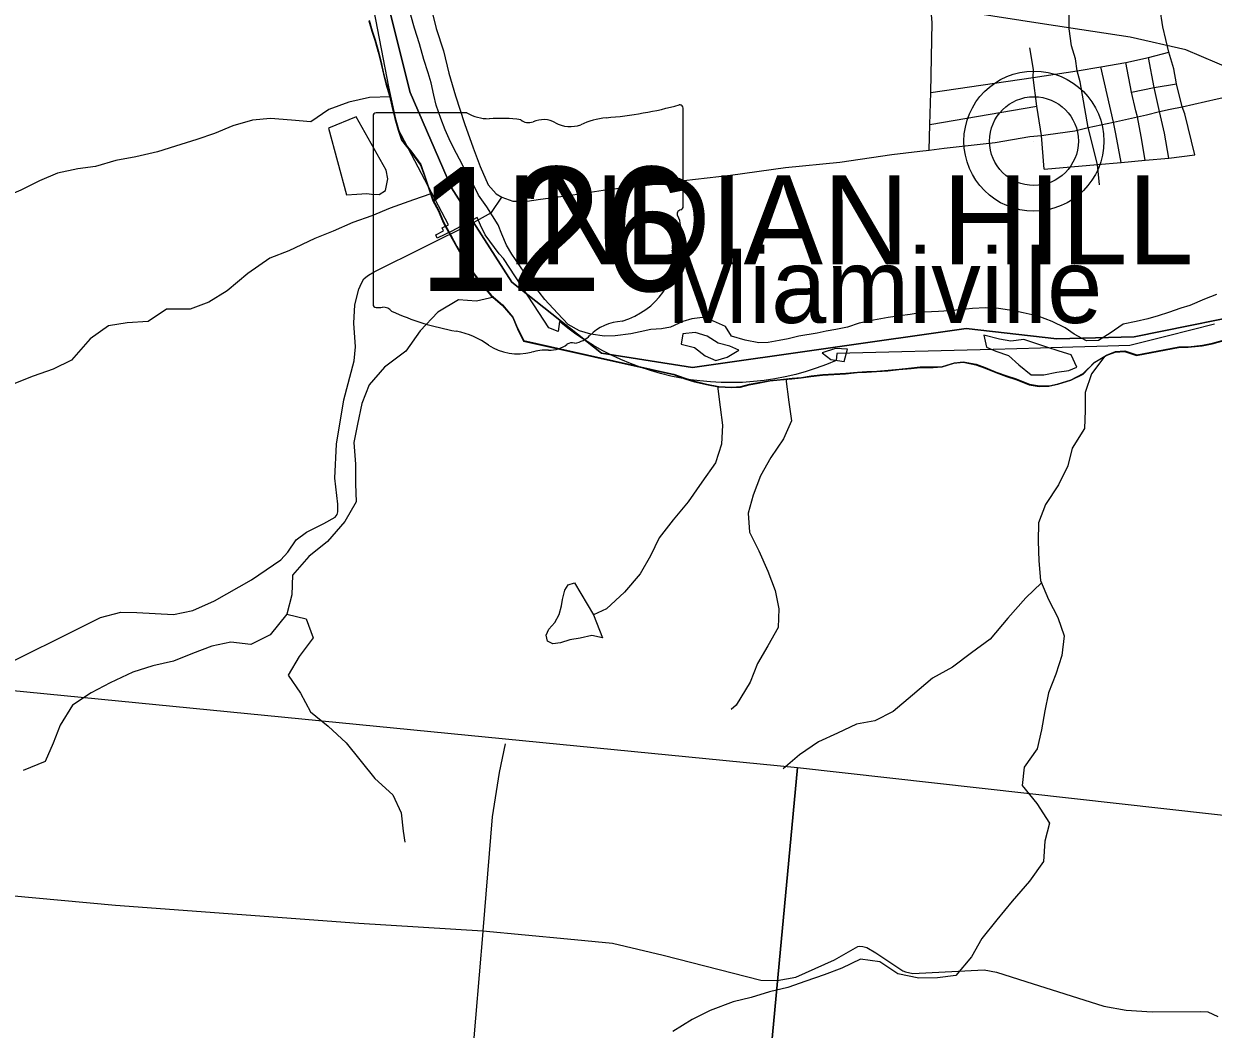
# Model space of a CAD drawing. Extents: x 44.2 to 78.2, y 4.5 to 26.5.
# Drawn here: x 47.924 to 49.189, y 23.576 to 24.644 of the extents above; entities that cross this region are included whole.
import ezdxf

# ---------------------------------------------------------------- set-up
doc = ezdxf.new("R2010")
doc.units = 0
for name, color, linetype in [('GM_X_City_Street', 7, 'Continuous'), ('GM_X_Corporation_Text', 7, 'Continuous'), ('GM_X_County_Road', 7, 'Continuous'), ('GM_X_Interstate_Route', 7, 'Continuous'), ('GM_X_Major_River', 7, 'Continuous'), ('GM_X_Minor_Lake', 7, 'Continuous'), ('GM_X_Minor_River', 7, 'Continuous'), ('GM_X_Rail_Line', 7, 'Continuous'), ('GM_X_Section', 7, 'Continuous'), ('GM_X_State_Location', 7, 'Continuous'), ('GM_X_State_Route', 7, 'Continuous'), ('GM_X_State_Shield', 7, 'Continuous'), ('GM_X_Township_Road', 7, 'Continuous'), ('GM_X_Unincorporated', 7, 'Continuous'), ('GM_X_Unincorporated_Location', 7, 'Continuous'), ('GM_X_Unincorporated_Text', 7, 'Continuous'), ('SH_Cut_Line', 7, 'Continuous')]:
    doc.layers.add(name, color=color, linetype=linetype)

msp = doc.modelspace()

# ---------------------------------------------------------------- linework, layer by layer
at = {"layer": 'GM_X_City_Street'}
for points in [[(47.883, 23.9524), (48.0057, 24.0132), (48.0271, 24.0188), (48.0442, 24.0187), (48.0832, 24.0163), (48.1038, 24.0207), (48.1268, 24.0308), (48.1661, 24.0533), (48.1974, 24.0746), (48.2048, 24.0828), (48.2135, 24.0959), (48.2247, 24.104), (48.2432, 24.113), (48.2551, 24.1199), (48.2571, 24.1227), (48.2579, 24.1256), (48.2578, 24.1335), (48.2547, 24.1614), (48.2564, 24.1974), (48.2644, 24.2444), (48.2753, 24.2859), (48.2768, 24.3007), (48.2748, 24.3258), (48.2761, 24.3456), (48.2803, 24.3622), (48.283, 24.3686), (48.2857, 24.373), (48.2876, 24.3749), (48.2905, 24.3768), (48.2967, 24.3804), (48.4021, 24.4331)], [(48.4357, 23.879), (48.4293, 23.8487), (48.422, 23.8014), (48.412, 23.6802), (48.4119, 23.6795), (48.4005, 23.5416), (48.3858, 23.3793), (48.3811, 23.3433), (48.3734, 23.31), (48.3652, 23.2874), (48.3511, 23.2547)], [(47.7094, 23.7363), (48.0214, 23.7076), (48.2802, 23.6886), (48.412, 23.6802), (48.5022, 23.6717), (48.5499, 23.6671), (48.6038, 23.6543), (48.7075, 23.6278), (48.725, 23.6274), (48.7448, 23.631), (48.7859, 23.6494), (48.8109, 23.6636), (48.813, 23.664), (48.816, 23.6636), (48.8204, 23.6626), (48.8298, 23.6571), (48.8585, 23.6377), (48.8613, 23.6368), (48.8694, 23.6348), (48.9451, 23.639), (48.9583, 23.6364), (48.9895, 23.6265), (49.0724, 23.6001), (49.0962, 23.596), (49.1238, 23.5942), (49.1747, 23.5945), (49.183, 23.5943), (49.1936, 23.5894)]]:
    msp.add_lwpolyline(points, dxfattribs=at)
at = {"layer": 'GM_X_County_Road'}
for points in [[(49.0557, 24.5337), (49.0471, 24.5824), (49.044, 24.5942), (49.0422, 24.6067), (49.0378, 24.6205), (49.0354, 24.6387), (49.0354, 24.6825)], [(49.1557, 24.556), (49.1497, 24.5801), (49.1468, 24.5963), (49.1415, 24.6138), (49.1352, 24.6408), (49.132, 24.6614)]]:
    msp.add_lwpolyline(points, dxfattribs=at)
at = {"layer": 'GM_X_Interstate_Route'}
msp.add_lwpolyline([(49.19, 24.3249), (49.1398, 24.312), (49.1397, 24.312), (49.0999, 24.3021), (49.0647, 24.3011), (49.0392, 24.3004), (49.0049, 24.2994), (48.9548, 24.298), (48.7885, 24.2936), (48.7879, 24.2862), (48.7773, 24.2819), (48.7666, 24.278), (48.7557, 24.2745), (48.7447, 24.2715), (48.7336, 24.2689), (48.7224, 24.2668), (48.7111, 24.2651), (48.6997, 24.2639), (48.6883, 24.2631), (48.6769, 24.2628), (48.6655, 24.2629), (48.6541, 24.2635), (48.6428, 24.2646), (48.6329, 24.2658), (48.6231, 24.2675), (48.612, 24.2697), (48.601, 24.2724), (48.5902, 24.2756), (48.5795, 24.2791), (48.5689, 24.2831), (48.5588, 24.2874), (48.5489, 24.292), (48.5391, 24.297), (48.5296, 24.3024), (48.5203, 24.3082), (48.5111, 24.3143), (48.5023, 24.3208), (48.4937, 24.3276), (48.492, 24.3171), (48.4823, 24.321), (48.4664, 24.3455), (48.434, 24.3947), (48.4296, 24.3998), (48.4144, 24.4199), (48.4095, 24.4302), (48.4059, 24.4381), (48.3792, 24.4239), (48.3637, 24.4164), (48.362, 24.42), (48.3704, 24.4241), (48.369, 24.4273), (48.3756, 24.4306), (48.3216, 24.5327), (48.3122, 24.5771), (48.2728, 24.7811)], dxfattribs=at)
at = {"layer": 'GM_X_Major_River'}
for points in [[(48.2908, 24.6472), (48.294, 24.6361), (48.2972, 24.6266), (48.3007, 24.6139), (48.3039, 24.601), (48.3063, 24.5906), (48.3091, 24.5803), (48.313, 24.5677), (48.3154, 24.5566), (48.3186, 24.5436), (48.3221, 24.531), (48.3256, 24.5203), (48.3364, 24.5071), (48.3459, 24.494), (48.3506, 24.4806), (48.3538, 24.471), (48.3588, 24.4561), (48.3646, 24.4457), (48.37, 24.433), (48.3777, 24.4188), (48.3843, 24.4069), (48.3916, 24.3942), (48.3975, 24.3846), (48.4078, 24.3706), (48.4207, 24.3552), (48.4327, 24.345), (48.4438, 24.3319), (48.4488, 24.32), (48.4554, 24.3069), (48.605, 24.2734), (48.6148, 24.2713), (48.6268, 24.2669)], [(48.2912, 24.6478), (48.2943, 24.6367), (48.2975, 24.6272), (48.3011, 24.6145), (48.3042, 24.6015), (48.3066, 24.5912), (48.3094, 24.5809), (48.3133, 24.5683), (48.3158, 24.5572), (48.3189, 24.5442), (48.3224, 24.5316), (48.326, 24.5209), (48.3367, 24.5077), (48.3463, 24.4946), (48.3509, 24.4812), (48.3541, 24.4716), (48.3591, 24.4567), (48.365, 24.4463), (48.3704, 24.4336), (48.378, 24.4194), (48.3846, 24.4075), (48.3919, 24.3948), (48.3978, 24.3851), (48.4081, 24.3712), (48.4211, 24.3558), (48.433, 24.3456), (48.4441, 24.3325), (48.4491, 24.3206), (48.4557, 24.3075), (48.6053, 24.274), (48.6151, 24.2719), (48.6272, 24.2675)], [(48.6911, 24.3078), (48.6764, 24.3123), (48.6702, 24.3223), (48.6574, 24.3282), (48.6457, 24.3319), (48.6343, 24.3306), (48.6247, 24.3278), (48.6117, 24.3216), (48.6022, 24.3199), (48.5908, 24.3193), (48.5793, 24.3169), (48.5694, 24.3145), (48.5527, 24.3125), (48.5416, 24.312), (48.5269, 24.3142), (48.5148, 24.3179), (48.5028, 24.3246), (48.4913, 24.3366), (48.478, 24.351), (48.4658, 24.3668), (48.4573, 24.378), (48.4507, 24.388), (48.443, 24.3992), (48.4371, 24.4088), (48.4324, 24.4207), (48.4284, 24.4303), (48.4222, 24.4399), (48.4163, 24.4496), (48.4075, 24.4619), (48.4028, 24.4715), (48.3958, 24.4831), (48.3904, 24.4942), (48.3842, 24.5061), (48.3776, 24.5188), (48.3722, 24.5315), (48.3675, 24.5434), (48.3625, 24.5575), (48.3601, 24.5682), (48.357, 24.5812), (48.3538, 24.5919), (48.3495, 24.6061), (48.3446, 24.6229), (48.3396, 24.6394), (48.3354, 24.6532)], [(49.1921, 24.3564), (49.1795, 24.3513), (49.1638, 24.3448), (49.1542, 24.342), (49.1412, 24.3373), (49.1301, 24.3337), (49.1191, 24.3305), (49.1068, 24.3277), (49.0927, 24.325), (49.0792, 24.3154), (49.0666, 24.3076), (49.054, 24.3071), (49.0409, 24.3143), (49.0312, 24.3209), (49.0173, 24.3277), (49.0026, 24.3333), (48.9867, 24.337), (48.9765, 24.3392), (48.9602, 24.3414), (48.9466, 24.3424), (48.9325, 24.3416), (48.9192, 24.34), (48.9078, 24.3391), (48.8964, 24.3385), (48.8816, 24.3377), (48.8663, 24.3353), (48.8553, 24.3337), (48.8431, 24.332), (48.8275, 24.3293), (48.8122, 24.3258), (48.7996, 24.3219), (48.7874, 24.3191), (48.7771, 24.3174), (48.7676, 24.3153), (48.7482, 24.3123), (48.7367, 24.3095), (48.7272, 24.3074), (48.7154, 24.3054), (48.7055, 24.3052), (48.6911, 24.3078)], [(48.6717, 24.2899), (48.6844, 24.2973), (48.6747, 24.3016), (48.6622, 24.3049), (48.6506, 24.312), (48.6378, 24.3161), (48.6248, 24.3148), (48.6231, 24.3035)], [(48.6268, 24.2669), (48.637, 24.2636), (48.6499, 24.2607), (48.6627, 24.2582), (48.6764, 24.2575), (48.6859, 24.2581), (48.6954, 24.2605), (48.7049, 24.2622), (48.7171, 24.2646), (48.7282, 24.2656), (48.7407, 24.2668), (48.7506, 24.2678), (48.7609, 24.2694), (48.7731, 24.2707), (48.7978, 24.2721), (48.8099, 24.2734), (48.8198, 24.2739), (48.8305, 24.2745), (48.8426, 24.2754), (48.8544, 24.2766), (48.8674, 24.2779), (48.8769, 24.2788), (48.8909, 24.2789), (48.9004, 24.2795), (48.913, 24.2834), (48.9226, 24.2844), (48.9362, 24.2818), (48.946, 24.2782), (48.9576, 24.2734), (48.9689, 24.2693), (48.9787, 24.2661), (48.993, 24.2605), (49.0036, 24.2587), (49.0139, 24.2589), (49.0234, 24.261), (49.0372, 24.2653), (49.0502, 24.2718), (49.0622, 24.2841), (49.0749, 24.2915), (49.0845, 24.2951), (49.0944, 24.296), (49.1072, 24.2916), (49.1518, 24.3002), (49.1621, 24.3003), (49.1769, 24.3019), (49.1876, 24.304), (49.2002, 24.3075)], [(48.6272, 24.2675), (48.6373, 24.2642), (48.6502, 24.2613), (48.663, 24.2587), (48.6767, 24.2581), (48.6862, 24.2587), (48.6957, 24.2611), (48.7053, 24.2628), (48.7175, 24.2652), (48.7285, 24.2661), (48.741, 24.2674), (48.7509, 24.2683), (48.7612, 24.27), (48.7734, 24.2713), (48.7981, 24.2727), (48.8103, 24.274), (48.8202, 24.2745), (48.8308, 24.2751), (48.843, 24.276), (48.8548, 24.2772), (48.8677, 24.2785), (48.8772, 24.2794), (48.8913, 24.2795), (48.9008, 24.2801), (48.9134, 24.284), (48.9229, 24.285), (48.9365, 24.2824), (48.9463, 24.2788), (48.9579, 24.274), (48.9692, 24.2699), (48.979, 24.2667), (48.9933, 24.2611), (49.0039, 24.2593), (49.0142, 24.2595), (49.0237, 24.2616), (49.0375, 24.2659), (49.0505, 24.2724), (49.0626, 24.2847), (49.0753, 24.2921), (49.0848, 24.2957), (49.0947, 24.2966), (49.1075, 24.2922), (49.1521, 24.3008), (49.1624, 24.3009), (49.1772, 24.3025), (49.1879, 24.3046), (49.2005, 24.3081)], [(48.9448, 24.3132), (48.9476, 24.3006), (48.9574, 24.2962), (48.9709, 24.2917), (48.9821, 24.2816), (48.9951, 24.2711), (49.0084, 24.2712), (49.0222, 24.2739), (49.0351, 24.2756), (49.0436, 24.2791)], [(49.0436, 24.2791), (49.0377, 24.2923), (49.0249, 24.2963), (49.0117, 24.3004), (48.9989, 24.3048), (48.9872, 24.3085), (48.9735, 24.3069), (48.9614, 24.309), (48.9448, 24.3132)], [(48.6231, 24.3035), (48.637, 24.3001), (48.6486, 24.2912), (48.6599, 24.2864), (48.6717, 24.2899)], [(48.7962, 24.2851), (48.7999, 24.2983), (48.787, 24.299), (48.7728, 24.2943)], [(48.7728, 24.2943), (48.7822, 24.2873), (48.7962, 24.2851)]]:
    msp.add_lwpolyline(points, dxfattribs=at)
at = {"layer": 'GM_X_Minor_Lake'}
for points in [[(48.248, 24.5333), (48.2671, 24.4622), (48.2781, 24.4631), (48.2888, 24.4637), (48.2937, 24.4632), (48.3017, 24.4626), (48.3086, 24.4671), (48.3111, 24.4795), (48.3094, 24.4887), (48.2775, 24.5452)], [(48.2775, 24.5452), (48.248, 24.5333)], [(48.5297, 24.016), (48.5393, 23.9916), (48.528, 23.9941), (48.5154, 23.9913), (48.5047, 23.9896), (48.4948, 23.9864), (48.4864, 23.9851), (48.4807, 23.9882), (48.4793, 23.9943), (48.4821, 24.0007), (48.4887, 24.0078), (48.4931, 24.0165), (48.4956, 24.0255), (48.4968, 24.0323), (48.4993, 24.0422), (48.5029, 24.0478), (48.5094, 24.0499)], [(48.5094, 24.0499), (48.5297, 24.016)]]:
    msp.add_lwpolyline(points, dxfattribs=at)
at = {"layer": 'GM_X_Minor_River'}
for points in [[(48.3138, 24.5663), (48.2916, 24.5658), (48.2695, 24.5609), (48.2485, 24.5529), (48.2291, 24.54), (48.2085, 24.5415), (48.1864, 24.5434), (48.1673, 24.5415), (48.1464, 24.5358), (48.1269, 24.5274), (48.1079, 24.5213), (48.0854, 24.5141), (48.0663, 24.508), (48.0431, 24.5027), (48.0218, 24.4989), (48.0004, 24.4924), (47.9814, 24.4901), (47.96, 24.4852), (47.9406, 24.4772), (47.9208, 24.4673), (47.9009, 24.4589), (47.9002, 24.4589)], [(48.3569, 24.4633), (48.3385, 24.457), (48.3137, 24.4483), (48.2939, 24.4399), (48.2737, 24.433), (48.2531, 24.4239), (48.2333, 24.4159), (48.2058, 24.403), (48.1856, 24.395), (48.1624, 24.3786), (48.1403, 24.3604), (48.1208, 24.3482), (48.101, 24.341), (48.0759, 24.341), (48.0561, 24.3276), (48.034, 24.3265), (48.0141, 24.3231), (47.9947, 24.3094), (47.9749, 24.2865), (47.9554, 24.277), (47.9341, 24.2698), (47.9116, 24.2607)], [(48.4236, 24.3536), (48.4055, 24.3493), (48.3861, 24.3509), (48.3644, 24.3375), (48.3453, 24.3178), (48.3301, 24.2961), (48.3076, 24.2793), (48.2912, 24.2603), (48.2836, 24.2405), (48.279, 24.2185), (48.2748, 24.1991), (48.2767, 24.1762), (48.2767, 24.1553), (48.2775, 24.1363), (48.2653, 24.1153), (48.247, 24.094), (48.2272, 24.0781), (48.2097, 24.0583), (48.2089, 24.0374), (48.2036, 24.0168), (48.186, 23.9947), (48.1654, 23.9845), (48.1441, 23.9871), (48.1239, 23.9826), (48.1033, 23.975), (48.0831, 23.967), (48.0614, 23.962), (48.0401, 23.9552), (48.016, 23.9438), (47.9955, 23.9331), (47.976, 23.9202), (47.9627, 23.8989), (47.9551, 23.8798), (47.9467, 23.8604), (47.9234, 23.8505)], [(49.0733, 24.2909), (49.0592, 24.2721), (49.0523, 24.2523), (49.0523, 24.2333), (49.0519, 24.2139), (49.0386, 24.1933), (49.034, 24.1743), (49.0241, 24.1541), (49.0104, 24.1332), (49.0028, 24.1138), (49.0024, 24.0944), (49.0031, 24.0735), (49.005, 24.0526), (49.0134, 24.0324), (49.0233, 24.0134), (49.0302, 23.9936), (49.0275, 23.973), (49.0214, 23.9529), (49.0134, 23.9331), (49.0096, 23.9141), (49.0062, 23.8939), (49.0016, 23.8737), (48.9875, 23.8543), (48.9856, 23.8346), (49.0012, 23.8155), (49.0146, 23.7946), (49.0096, 23.7756), (49.0081, 23.7539), (48.9932, 23.733), (48.975, 23.7117), (48.9586, 23.6919), (48.9426, 23.6721), (48.9315, 23.6527), (48.9151, 23.6329), (48.8953, 23.6303), (48.8755, 23.6299), (48.8534, 23.6345), (48.8343, 23.6474), (48.8137, 23.6501), (48.7939, 23.6405), (48.7749, 23.6337), (48.7554, 23.6269), (48.7364, 23.62), (48.7169, 23.6154), (48.6975, 23.6094), (48.6781, 23.6048), (48.6537, 23.5957), (48.6346, 23.5862), (48.614, 23.5732)], [(48.6616, 24.259), (48.6643, 24.2367), (48.667, 24.2177), (48.6659, 24.1975), (48.6594, 24.1777), (48.6449, 24.1572), (48.6304, 24.1363), (48.6144, 24.1169), (48.5995, 24.0978), (48.5904, 24.0788), (48.5793, 24.0598), (48.5626, 24.04), (48.5435, 24.0225), (48.5297, 24.016)], [(48.7341, 24.2667), (48.7375, 24.242), (48.7402, 24.2223), (48.7318, 24.2032), (48.7184, 24.1834), (48.7074, 24.1637), (48.6994, 24.1431), (48.6941, 24.1241), (48.6956, 24.1039), (48.7055, 24.0841), (48.715, 24.0625), (48.723, 24.0419), (48.7268, 24.0225), (48.7261, 24.0027), (48.715, 23.9833), (48.704, 23.9643), (48.6963, 23.9445), (48.6815, 23.9202), (48.6761, 23.9156)], [(49.006, 24.0502), (48.9894, 24.0343), (48.9704, 24.0126), (48.9513, 23.9902), (48.9315, 23.9757), (48.9113, 23.9605), (48.89, 23.9487), (48.869, 23.9308), (48.8484, 23.9133), (48.829, 23.9034), (48.8095, 23.9), (48.789, 23.8905), (48.7688, 23.881), (48.7489, 23.8673), (48.7314, 23.8525)], [(48.2036, 24.0168), (48.2241, 24.0119), (48.2318, 23.9917), (48.2169, 23.9719), (48.2051, 23.9518), (48.2184, 23.9327), (48.2287, 23.9129), (48.2478, 23.8977), (48.2668, 23.8802), (48.2973, 23.8422), (48.3164, 23.8247), (48.3251, 23.8057), (48.3274, 23.7863), (48.329, 23.7745)]]:
    msp.add_lwpolyline(points, dxfattribs=at)
at = {"layer": 'GM_X_Rail_Line'}
for points in [[(49.3949, 24.3999), (49.3043, 24.5149), (49.2677, 24.5582), (49.2261, 24.5879), (49.1595, 24.6164), (49.1003, 24.63), (49.0093, 24.6438), (48.6841, 24.6943), (48.6131, 24.7115), (48.5641, 24.7325), (48.5189, 24.7644), (48.4811, 24.798), (48.4497, 24.8379), (48.423, 24.8802), (48.3957, 24.9436), (48.3854, 24.9898), (48.3795, 25.0434), (48.3833, 25.0995), (48.3958, 25.1552), (48.4146, 25.2129), (48.4773, 25.4014)], [(48.2145, 25.0522), (48.3347, 24.571), (48.3788, 24.4696), (48.4019, 24.4336), (48.443, 24.3696), (48.5381, 24.294), (48.6351, 24.2788), (48.9259, 24.3202), (49.0225, 24.3092), (49.1046, 24.3116), (49.2515, 24.3412)], [(49.2515, 24.3412), (49.1046, 24.3116), (49.0225, 24.3092), (48.9259, 24.3202), (48.6351, 24.2788), (48.5381, 24.294), (48.443, 24.3696), (48.4019, 24.4336), (48.3788, 24.4696), (48.3347, 24.571), (48.2145, 25.0522)]]:
    msp.add_lwpolyline(points, dxfattribs=at)
at = {"layer": 'GM_X_Section'}
for points in [[(47.732, 23.9534), (48.7465, 23.8538), (48.6514, 22.8354), (47.6368, 22.9304)], [(48.7465, 23.8538), (49.9184, 23.7227), (49.8403, 23.0036), (49.8372, 23.0006), (49.8007, 22.9753), (49.7648, 22.9454), (49.7332, 22.9224), (49.7059, 22.8985), (49.6863, 22.8746), (49.6675, 22.8353), (49.647, 22.7909), (49.6359, 22.761), (49.6394, 22.7393), (49.6374, 22.7347), (48.6514, 22.8354)]]:
    msp.add_lwpolyline(points, close=True, dxfattribs=at)
at = {"layer": 'GM_X_State_Route'}
for points in [[(48.355, 24.6695), (48.3626, 24.639), (48.3702, 24.6155), (48.3761, 24.5916), (48.3831, 24.5676), (48.3926, 24.5383), (48.4018, 24.5124), (48.4091, 24.4924), (48.4179, 24.473), (48.4263, 24.4635), (48.4322, 24.4597), (48.4438, 24.4557), (48.4516, 24.4557)], [(48.8767, 24.5086), (48.8866, 24.5097), (48.9027, 24.5118), (48.9567, 24.5181), (48.9938, 24.5242), (49.0062, 24.5253), (49.0131, 24.5265), (49.0415, 24.5304), (49.0557, 24.5337), (49.0827, 24.5394), (49.1081, 24.5451), (49.1178, 24.5474), (49.1315, 24.5508), (49.1427, 24.5534), (49.1557, 24.556), (49.1927, 24.5645), (49.2202, 24.5705), (49.2427, 24.5753), (49.2734, 24.5808), (49.281, 24.5828)], [(48.4516, 24.4557), (48.4593, 24.4557), (48.4735, 24.4578), (48.503, 24.4616), (48.5445, 24.4681), (48.5893, 24.473), (48.6258, 24.4777), (48.6753, 24.4834), (48.7338, 24.4912), (48.7918, 24.4971), (48.847, 24.5051), (48.8767, 24.5086)]]:
    msp.add_lwpolyline(points, dxfattribs=at)
at = {"layer": 'GM_X_State_Shield'}
for p, q in [((48.2955, 24.5461), (48.2955, 24.346)), ((48.3952, 24.5496), (48.2987, 24.5496)), ((48.6251, 24.4498), (48.6251, 24.5545)), ((48.625, 24.4499), (48.6251, 24.4498))]:
    msp.add_line(p, q, dxfattribs=at)
for centre, major_axis, start_param, end_param in [((48.5077, 24.8224), (0.3495, 0), 4.814394, 5.042369), ((48.6214, 24.555), (0.00367, 0), 6.141152, 7.989035), ((48.2993, 24.5465), (0.00382, 0), 1.712693, 3.28349), ((48.4182, 24.5728), (0.037, 0), 4.042523, 4.731795), ((48.4305, 24.4372), (0.133, 0), 1.404758, 1.657858), ((48.4607, 24.5476), (0.0107, 0), 3.836095, 5.185415), ((48.4764, 24.5245), (0.0222, 0), 0.950623, 2.079405), ((48.505, 24.5562), (0.0267, 0), 4.081561, 5.145723), ((48.5522, 24.4884), (0.0703, 0), 1.699011, 2.107814), ((48.6242, 24.4422), (0.00568, 0), 1.883978, 3.671073), ((48.6211, 24.4494), (0.00393, 0), 5.05454, 6.418171), ((48.5881, 24.4289), (0.0341, 0), 5.934695, 6.695948), ((48.6382, 24.406), (0.0248, 0), 2.387724, 3.262537), ((48.5272, 24.3927), (0.0874, 0), 5.101752, 6.440018), ((48.2993, 24.3456), (0.00385, 0), 3.00124, 4.508301), ((48.2999, 24.366), (0.0294, 0), 4.665946, 4.897461), ((48.3059, 24.3345), (0.0106, 0), 0.519207, 1.627899), ((48.4397, 24.5143), (0.2524, 0), 4.195997, 4.488961), ((48.5641, 24.2898), (0.0479, 0), 1.647645, 2.488434), ((48.3645, 24.2561), (0.079, 0), 0.823519, 1.323587), ((48.5066, 24.2991), (0.00752, 0), 1.147584, 2.315152), ((48.5034, 24.3266), (0.0282, 0), 4.937069, 5.64225), ((48.4499, 24.3335), (0.0501, 0), 4.026481, 4.996735), ((48.4788, 24.2643), (0.0412, 0), 1.495662, 1.94098), ((48.4825, 24.3185), (0.0267, 0), 4.691044, 5.507374)]:
    msp.add_ellipse(centre, major_axis=major_axis, ratio=0.8, start_param=start_param, end_param=end_param, dxfattribs=at)
at = {"layer": 'GM_X_Township_Road'}
for p, q in [((48.8874, 24.5371), (49.0011, 24.5565)), ((49.0088, 24.4896), (49.0062, 24.5253))]:
    msp.add_line(p, q, dxfattribs=at)
for points in [[(48.8866, 24.5097), (48.8874, 24.5371), (48.8885, 24.571), (48.8898, 24.6454), (48.8859, 24.6918)], [(48.8885, 24.571), (48.9971, 24.5871), (49.044, 24.5942), (49.069, 24.5985), (49.0957, 24.6031), (49.1197, 24.6082), (49.1415, 24.6138)], [(48.9971, 24.5871), (48.9974, 24.5955), (48.9938, 24.6186)], [(49.1415, 24.5012), (49.1367, 24.528), (49.1315, 24.5508), (49.1259, 24.5765), (49.1197, 24.6082)], [(49.0909, 24.4968), (49.0852, 24.527), (49.0827, 24.5394), (49.069, 24.5985)], [(49.1081, 24.5451), (49.1064, 24.5517), (49.1018, 24.5714), (49.0957, 24.6031)], [(49.0062, 24.5253), (49.005, 24.5322), (49.0011, 24.5565), (48.9971, 24.5871)], [(49.1018, 24.5714), (49.1259, 24.5765), (49.1497, 24.5801)], [(49.1164, 24.499), (49.1121, 24.5242), (49.1081, 24.5451)], [(49.169, 24.5048), (49.1584, 24.5485), (49.1557, 24.556)], [(49.0677, 24.473), (49.0655, 24.4946), (49.0557, 24.5337)], [(49.0088, 24.4896), (49.0655, 24.4946), (49.0909, 24.4968), (49.1164, 24.499), (49.1415, 24.5012), (49.169, 24.5048)], [(48.4021, 24.4331), (48.4212, 24.4437), (48.4322, 24.4597)]]:
    msp.add_lwpolyline(points, dxfattribs=at)
at = {"layer": 'GM_X_Unincorporated'}
for radius in [0.0744, 0.0472]:
    msp.add_circle((48.998, 24.5194), radius, dxfattribs=at)
at = {"layer": 'GM_X_Unincorporated_Location'}
msp.add_line((48.998, 24.5194), (48.998, 24.5194), dxfattribs=at)
at = {"layer": 'SH_Cut_Line'}
for points in [[(49.2515, 24.3412), (49.1046, 24.3116), (49.0225, 24.3092), (48.9259, 24.3202), (48.6351, 24.2788), (48.5381, 24.294), (48.443, 24.3696), (48.4019, 24.4336), (48.3788, 24.4696), (48.3347, 24.571), (48.2145, 25.0522)], [(48.2145, 25.0522), (48.3347, 24.571), (48.3788, 24.4696), (48.4019, 24.4336), (48.443, 24.3696), (48.5381, 24.294), (48.6351, 24.2788), (48.9259, 24.3202), (49.0225, 24.3092), (49.1046, 24.3116), (49.2515, 24.3412)]]:
    msp.add_lwpolyline(points, dxfattribs=at)

# ---------------------------------------------------------------- texts
at = {"layer": 'GM_X_Corporation_Text'}
msp.add_text('INDIAN HILL', height=0.094697, rotation=0, dxfattribs=at).set_placement((48.436, 24.3884))
at = {"layer": 'GM_X_State_Location'}
for s in ['s', 'r']:
    msp.add_text(s, height=0.000189, dxfattribs=at).set_placement((48.4566, 24.4328))
msp.add_text('126', height=0.000189, rotation=0, dxfattribs=at).set_placement((48.3897, 24.419))
at = {"layer": 'GM_X_State_Shield'}
msp.add_text('126', height=0.13184, dxfattribs=at).set_placement((48.3429, 24.3601))
at = {"layer": 'GM_X_Unincorporated_Text'}
msp.add_text('Miamiville', height=0.07898, rotation=0, dxfattribs=at).set_placement((48.6072, 24.3262))

doc.saveas('drawing.dxf')
